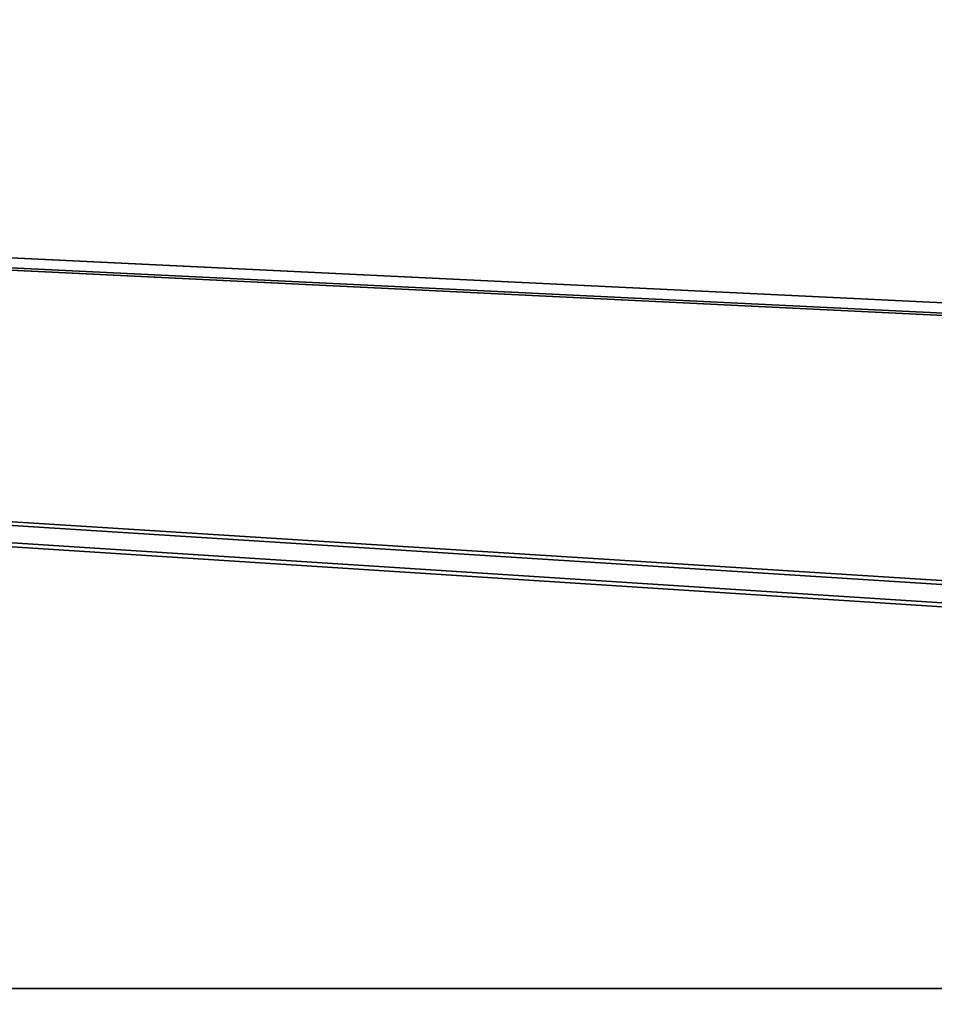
# Model space of a CAD drawing. Header units: millimetres. Extents: x -603 to 3703, y -120 to 249.
# Tile 1000 of 1056: x 3006 to 3034, y 23 to 52. Entities that reach past the tile are written whole.
import ezdxf

# ---------------------------------------------------------------- set-up
doc = ezdxf.new("R2010")
doc.units = ezdxf.units.MM
doc.layers.add('151', color=7, linetype='Continuous', true_color=0xffffff)

# ---------------------------------------------------------------- blocks, each defined once
blk = doc.blocks.new('UG_SURFACE_003')
at = {"layer": '151', "color": 252, "linetype": 'Continuous', "lineweight": 35}
for points in [[(3702.5, -30, 2213), (3702.5, 229.8, 2213), (2297.5, 229.8, 2213), (2297.5, -30, 2213)], [(2447.5, -30, 2063), (2447.5, 229.8, 2063), (3552.5, 229.8, 2063), (3552.5, -30, 2063)]]:
    blk.add_3dface(points, dxfattribs=at)
blk = doc.blocks.new('UG_SURFACE_205')
at = {"layer": '151', "color": 7, "linetype": 'Continuous', "lineweight": 35}
for points in [[(3496.15, 10.45, 2004.65), (3496.15, 228.45, 2004.65), (2503.85, 228.45, 2004.65), (2503.85, 10.45, 2004.65)], [(2504, 10.45, 2004.5), (2504, 228.45, 2004.5), (3496, 228.45, 2004.5), (3496, 10.45, 2004.5)]]:
    blk.add_3dface(points, dxfattribs=at)
blk = doc.blocks.new('UG_SURFACE_206')
at = {"layer": '151', "color": 41, "linetype": 'Continuous', "lineweight": 35}
for points in [[(3496.15, 228.45, 2004.65), (3496.15, 10.45, 2004.65), (2503.85, 10.45, 2004.65), (2503.85, 228.45, 2004.65)], [(3510, 18.3, 2018.5), (3510, 70.3, 2018.5), (2490, 70.3, 2018.5), (2490, 18.3, 2018.5)]]:
    blk.add_3dface(points, dxfattribs=at)
blk = doc.blocks.new('UG_SURFACE_221')
at = {"layer": '151', "color": 252, "linetype": 'Continuous', "lineweight": 35}
for points in [[(2488.5, 69.8, 2021), (3223.033, 23.101, 2021), (3225.533, 23.101, 2021)], [(2488.5, 69.8, 2021), (3211.633, 23.101, 2021), (3223.033, 23.101, 2021)], [(3225.533, 23.101, 2021), (3443.8, 23.101, 2021), (2488.5, 69.8, 2021)], [(2488.5, 69.8, 2021), (3209.133, 23.101, 2021), (3211.633, 23.101, 2021)], [(2790.867, 23.101, 2021), (3209.133, 23.101, 2021), (2488.5, 69.8, 2021)], [(3511.5, 69.8, 2021), (2488.5, 69.8, 2021), (3443.8, 23.101, 2021), (3446.3, 23.101, 2021)], [(2488.5, 69.8, 2019.5), (3211.633, 23.101, 2019.5), (3209.133, 23.101, 2019.5)], [(2488.5, 69.8, 2019.5), (3223.033, 23.101, 2019.5), (3211.633, 23.101, 2019.5)], [(3209.133, 23.101, 2019.5), (2790.867, 23.101, 2019.5), (2488.5, 69.8, 2019.5)], [(2488.5, 69.8, 2019.5), (3457.7, 23.101, 2019.5), (3446.3, 23.101, 2019.5)], [(2488.5, 69.8, 2019.5), (3443.8, 23.101, 2019.5), (3225.533, 23.101, 2019.5)], [(3225.533, 23.101, 2019.5), (3223.033, 23.101, 2019.5), (2488.5, 69.8, 2019.5)], [(2488.5, 69.8, 2019.5), (3511.5, 69.8, 2019.5), (3460.2, 23.101, 2019.5), (3457.7, 23.101, 2019.5)], [(3446.3, 23.101, 2019.5), (3443.8, 23.101, 2019.5), (2488.5, 69.8, 2019.5)], [(2790.867, 23.101, 2021), (2790.867, 18.38, 2021), (3209.133, 18.38, 2021), (3209.133, 23.101, 2021)], [(2790.867, 23.101, 2019.5), (3209.133, 23.101, 2019.5), (3042.327, 18.38, 2019.5), (2957.673, 18.38, 2019.5)]]:
    blk.add_3dface(points, dxfattribs=at)
blk = doc.blocks.new('UG_SURFACE_230')
at = {"layer": '151', "color": 252, "linetype": 'Continuous', "lineweight": 35}
for points in [[(2486, -46.92, 2022.5), (3514, -46.92, 2022.5), (3514, 62.92, 2022.5), (2486, 62.92, 2022.5)], [(2487.5, -46.92, 2021), (2487.5, 62.92, 2021), (3512.5, 62.92, 2021), (3512.5, -46.92, 2021)]]:
    blk.add_3dface(points, dxfattribs=at)

msp = doc.modelspace()

# ---------------------------------------------------------------- block references
at = {"layer": '151', "color": 252, "linetype": 'Continuous', "lineweight": -3, "true_color": 0x939598}
for name in ['UG_SURFACE_205', 'UG_SURFACE_003', 'UG_SURFACE_206', 'UG_SURFACE_230', 'UG_SURFACE_221']:
    msp.add_blockref(name, (0, 0), dxfattribs=at)

doc.saveas('drawing.dxf')
